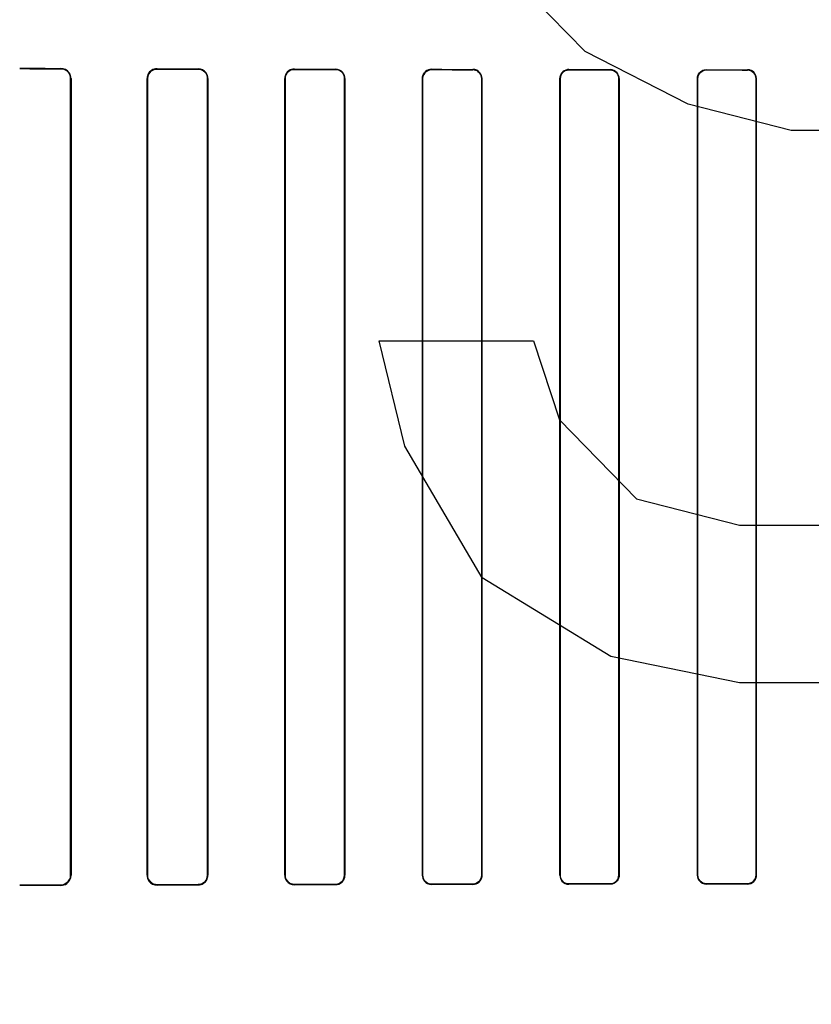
# Model space of a CAD drawing. Header units: millimetres. Extents: x 0 to 297, y 0 to 210.
# Tile 351 of 499: x 240.157 to 240.359, y 157.272 to 157.523. Entities that reach past the tile are written whole.
import ezdxf

# ---------------------------------------------------------------- set-up
doc = ezdxf.new("R2010")
doc.units = ezdxf.units.MM
doc.header["$LTSCALE"] = 16.335
doc.layers.get('0').update_dxf_attribs({"linetype": 'CONTINUOUS'})
for name, color, linetype in [('AXES_REF', 7, 'CONTINUOUS'), ('INTFCLR_1', 7, 'CONTINUOUS'), ('INTFCLR_72935', 7, 'CONTINUOUS')]:
    doc.layers.add(name, color=color, linetype=linetype)

msp = doc.modelspace()

# ---------------------------------------------------------------- linework, layer by layer
at = {"color": 7, "linetype": 'Continuous'}
for p, q in [((240.3011, 157.51482), (240.27485, 157.54162)), ((240.32735, 157.50141), (240.3011, 157.51482)), ((240.3536, 157.49471), (240.32735, 157.50141)), ((240.39297, 157.49471), (240.3536, 157.49471)), ((240.25516, 157.41428), (240.2486, 157.44109)), ((240.2486, 157.44109), (240.28797, 157.44109)), ((240.28797, 157.44109), (240.29454, 157.42099)), ((240.29454, 157.42099), (240.31422, 157.40088)), ((240.27485, 157.38077), (240.25516, 157.41428)), ((240.31422, 157.40088), (240.34047, 157.39418)), ((240.34047, 157.39418), (240.39297, 157.39418)), ((240.30766, 157.36067), (240.27485, 157.38077)), ((240.34047, 157.35396), (240.30766, 157.36067)), ((240.39297, 157.35396), (240.34047, 157.35396))]:
    msp.add_line(p, q, dxfattribs=at)
for radius in [6.78708, 6.7865, 6.74304]:
    msp.add_circle((241.48891, 154.71146), radius, dxfattribs=at)
for radius, start, end in [(6.72, 278.277129, 261.722871), (6.874, 113.082692, 346.830891)]:
    msp.add_arc((241.48891, 154.71146), radius, start, end, dxfattribs=at)
at = {"layer": 'AXES_REF', "color": 9, "linetype": 'Continuous'}
msp.add_circle((241.48891, 154.71146), 4.15, dxfattribs=at)
msp.add_arc((241.48891, 154.71146), 6.19116, 94.411812, 85.588188, dxfattribs=at)
at = {"layer": 'INTFCLR_1', "color": 9, "linetype": 'Continuous'}
for p, q in [((240.16747, 157.51055), (240.16747, 157.51045)), ((240.19197, 157.51038), (240.19197, 157.51047)), ((240.20247, 157.51044), (240.20247, 157.51035)), ((240.22697, 157.5103), (240.22697, 157.51038)), ((240.23747, 157.51036), (240.23747, 157.51028)), ((240.26197, 157.51023), (240.26197, 157.51031)), ((240.27247, 157.5103), (240.27247, 157.51022)), ((240.29697, 157.51018), (240.29697, 157.51026)), ((240.30747, 157.51025), (240.30747, 157.51017)), ((240.33197, 157.51015), (240.33197, 157.51022)), ((240.34247, 157.51021), (240.34247, 157.51014)), ((240.16995, 157.50795), (240.17005, 157.50795)), ((240.18944, 157.50795), (240.18953, 157.50795)), ((240.20486, 157.50795), (240.20495, 157.50795)), ((240.22453, 157.50795), (240.22462, 157.50795)), ((240.23978, 157.50795), (240.23987, 157.50795)), ((240.2596, 157.50795), (240.25968, 157.50795)), ((240.27472, 157.50795), (240.2748, 157.50795)), ((240.29466, 157.50795), (240.29473, 157.50795)), ((240.30968, 157.50795), (240.30976, 157.50795)), ((240.3297, 157.50795), (240.32977, 157.50795)), ((240.34465, 157.50795), (240.34472, 157.50795)), ((240.17005, 157.30495), (240.16995, 157.30495)), ((240.18953, 157.30495), (240.18944, 157.30495)), ((240.20495, 157.30495), (240.20486, 157.30495)), ((240.22462, 157.30495), (240.22453, 157.30495)), ((240.23987, 157.30495), (240.23978, 157.30495)), ((240.25968, 157.30495), (240.2596, 157.30495)), ((240.27247, 157.30269), (240.27247, 157.30261)), ((240.2748, 157.30495), (240.27472, 157.30495)), ((240.29473, 157.30495), (240.29466, 157.30495)), ((240.29697, 157.30265), (240.29697, 157.30273)), ((240.30747, 157.30274), (240.30747, 157.30266)), ((240.30976, 157.30495), (240.30968, 157.30495)), ((240.32977, 157.30495), (240.3297, 157.30495)), ((240.33197, 157.30269), (240.33197, 157.30276)), ((240.34247, 157.30277), (240.34247, 157.3027)), ((240.34472, 157.30495), (240.34465, 157.30495)), ((240.16747, 157.30246), (240.16747, 157.30236)), ((240.19197, 157.30244), (240.19197, 157.30253)), ((240.20247, 157.30256), (240.20247, 157.30247)), ((240.22697, 157.30253), (240.22697, 157.30261)), ((240.23747, 157.30263), (240.23747, 157.30255)), ((240.26197, 157.3026), (240.26197, 157.30268))]:
    msp.add_line(p, q, dxfattribs=at)
at = {"layer": 'INTFCLR_1', "color": 6, "linetype": 'Continuous'}
for p, q in [((240.16995, 157.30495), (240.16995, 157.50795)), ((240.17005, 157.30495), (240.17005, 157.50795)), ((240.18944, 157.50795), (240.18944, 157.30495)), ((240.18953, 157.50795), (240.18953, 157.30495)), ((240.20486, 157.30495), (240.20486, 157.50795)), ((240.20495, 157.30495), (240.20495, 157.50795)), ((240.22453, 157.50795), (240.22453, 157.30495)), ((240.22462, 157.50795), (240.22462, 157.30495)), ((240.23978, 157.30495), (240.23978, 157.50795)), ((240.23987, 157.30495), (240.23987, 157.50795)), ((240.2596, 157.50795), (240.2596, 157.30495)), ((240.25968, 157.50795), (240.25968, 157.30495)), ((240.27472, 157.30495), (240.27472, 157.50795)), ((240.2748, 157.30495), (240.2748, 157.50795)), ((240.29466, 157.50795), (240.29466, 157.30495)), ((240.29473, 157.50795), (240.29473, 157.30495)), ((240.30968, 157.30495), (240.30968, 157.50795)), ((240.30976, 157.30495), (240.30976, 157.50795)), ((240.3297, 157.50795), (240.3297, 157.30495)), ((240.32977, 157.50795), (240.32977, 157.30495)), ((240.34465, 157.30495), (240.34465, 157.50795)), ((240.34472, 157.30495), (240.34472, 157.50795))]:
    msp.add_line(p, q, dxfattribs=at)
for centre, major_axis, start_param, end_param in [((240.42472, 157.51145), (0.36509, 0), -2.394089, -2.352695), ((240.42472, 157.51145), (0.38609, 0), -2.337129, -2.300034), ((240.42472, 157.51145), (0.36509, 0), -2.262072, -2.225293), ((240.42472, 157.51145), (0.38609, 0), -2.217858, -2.184193), ((240.42472, 157.51145), (0.36509, 0), -2.143198, -2.109347), ((240.42472, 157.51145), (0.38609, 0), -2.10853, -2.077154), ((240.42472, 157.51145), (0.36509, 0), -2.032847, -2.000965), ((240.42472, 157.51145), (0.38609, 0), -2.005937, -1.976148), ((240.42472, 157.51145), (0.36509, 0), -1.928279, -1.897747), ((240.42472, 157.51145), (0.38609, 0), -1.908037, -1.879358), ((240.42472, 157.51145), (0.36509, 0), -1.827661, -1.798036), ((240.42472, 157.51145), (0.38609, 0), -1.8134, -1.785477), ((240.42472, 157.30145), (0.38609, 0), 1.976148, 2.005937), ((240.42472, 157.30145), (0.38609, 0), 1.879358, 1.908037), ((240.42472, 157.30145), (0.38609, 0), 1.785477, 1.8134), ((240.42472, 157.30145), (0.36509, 0), 1.798036, 1.827661), ((240.42472, 157.30145), (0.38609, 0), 2.300034, 2.337129), ((240.42472, 157.30145), (0.36509, 0), 2.352695, 2.394089), ((240.42472, 157.30145), (0.38609, 0), 2.184193, 2.217858), ((240.42472, 157.30145), (0.36509, 0), 2.225293, 2.262072), ((240.42472, 157.30145), (0.38609, 0), 2.077154, 2.10853), ((240.42472, 157.30145), (0.36509, 0), 2.109347, 2.143198), ((240.42472, 157.30145), (0.36509, 0), 2.000965, 2.032847), ((240.42472, 157.30145), (0.36509, 0), 1.897747, 1.928279)]:
    msp.add_ellipse(centre, major_axis=major_axis, ratio=0.003491, start_param=start_param, end_param=end_param, dxfattribs=at)
for points, knots in [([(240.17005, 157.50795), (240.17005, 157.50847), (240.16966, 157.50982), (240.16826, 157.51055), (240.16747, 157.51055)], [0, 0, 0, 0, 0.39343, 1, 1, 1, 1]), ([(240.16995, 157.50795), (240.16995, 157.50846), (240.16956, 157.50976), (240.16822, 157.51045), (240.16747, 157.51045)], [0, 0, 0, 0, 0.402384, 1, 1, 1, 1]), ([(240.19197, 157.51047), (240.19148, 157.51047), (240.19017, 157.51011), (240.18944, 157.50875), (240.18944, 157.50795)], [0, 0, 0, 0, 0.379371, 1, 1, 1, 1]), ([(240.19197, 157.51038), (240.1915, 157.51038), (240.19024, 157.51004), (240.18953, 157.50873), (240.18953, 157.50795)], [0, 0, 0, 0, 0.373842, 1, 1, 1, 1]), ([(240.20495, 157.50795), (240.20495, 157.50848), (240.20454, 157.50978), (240.20321, 157.51044), (240.20247, 157.51044)], [0, 0, 0, 0, 0.412854, 1, 1, 1, 1]), ([(240.20486, 157.50795), (240.20486, 157.50846), (240.20446, 157.50972), (240.20318, 157.51035), (240.20247, 157.51035)], [0, 0, 0, 0, 0.417006, 1, 1, 1, 1]), ([(240.22697, 157.51038), (240.22651, 157.51038), (240.22526, 157.51005), (240.22453, 157.50874), (240.22453, 157.50795)], [0, 0, 0, 0, 0.365847, 1, 1, 1, 1]), ([(240.22697, 157.5103), (240.2264, 157.5103), (240.22516, 157.50984), (240.22462, 157.50858), (240.22462, 157.50795)], [0, 0, 0, 0, 0.47417, 1, 1, 1, 1]), ([(240.23987, 157.50795), (240.23987, 157.50847), (240.23946, 157.50973), (240.23817, 157.51036), (240.23747, 157.51036)], [0, 0, 0, 0, 0.424164, 1, 1, 1, 1]), ([(240.23978, 157.50795), (240.23978, 157.50846), (240.23939, 157.50967), (240.23814, 157.51027), (240.23747, 157.51028)], [0, 0, 0, 0, 0.426865, 1, 1, 1, 1]), ([(240.26197, 157.51031), (240.2614, 157.51031), (240.26015, 157.50986), (240.2596, 157.5086), (240.2596, 157.50795)], [0, 0, 0, 0, 0.467062, 1, 1, 1, 1]), ([(240.26197, 157.51023), (240.26151, 157.51023), (240.26032, 157.50988), (240.25968, 157.50865), (240.25968, 157.50795)], [0, 0, 0, 0, 0.396507, 1, 1, 1, 1]), ([(240.2748, 157.50795), (240.2748, 157.50847), (240.2744, 157.5097), (240.27314, 157.5103), (240.27247, 157.5103)], [0, 0, 0, 0, 0.432834, 1, 1, 1, 1]), ([(240.27472, 157.50795), (240.27472, 157.50845), (240.27433, 157.50964), (240.27312, 157.51022), (240.27247, 157.51022)], [0, 0, 0, 0, 0.434514, 1, 1, 1, 1]), ([(240.29697, 157.51026), (240.29642, 157.51026), (240.29521, 157.50983), (240.29466, 157.50859), (240.29466, 157.50795)], [0, 0, 0, 0, 0.459211, 1, 1, 1, 1]), ([(240.29697, 157.51018), (240.29638, 157.51018), (240.2952, 157.50969), (240.29473, 157.50851), (240.29473, 157.50795)], [0, 0, 0, 0, 0.511255, 1, 1, 1, 1]), ([(240.30976, 157.50795), (240.30976, 157.50847), (240.30935, 157.50967), (240.30812, 157.51025), (240.30747, 157.51025)], [0, 0, 0, 0, 0.439306, 1, 1, 1, 1]), ([(240.30968, 157.50795), (240.30968, 157.50846), (240.30928, 157.50962), (240.30809, 157.51017), (240.30747, 157.51017)], [0, 0, 0, 0, 0.445822, 1, 1, 1, 1]), ([(240.3297, 157.50795), (240.3297, 157.50847), (240.33011, 157.50967), (240.33133, 157.51022), (240.33197, 157.51022)], [0, 0, 0, 0, 0.448931, 1, 1, 1, 1]), ([(240.33197, 157.51015), (240.3314, 157.51015), (240.33023, 157.50967), (240.32977, 157.50851), (240.32977, 157.50795)], [0, 0, 0, 0, 0.506253, 1, 1, 1, 1]), ([(240.34472, 157.50795), (240.34472, 157.50853), (240.34425, 157.50973), (240.34305, 157.51021), (240.34247, 157.51021)], [0, 0, 0, 0, 0.496563, 1, 1, 1, 1]), ([(240.34465, 157.50795), (240.34465, 157.50846), (240.34424, 157.50961), (240.34308, 157.51014), (240.34247, 157.51014)], [0, 0, 0, 0, 0.450447, 1, 1, 1, 1]), ([(240.16747, 157.30246), (240.16798, 157.30246), (240.16928, 157.30287), (240.16995, 157.30421), (240.16995, 157.30495)], [0, 0, 0, 0, 0.409287, 1, 1, 1, 1]), ([(240.16747, 157.30236), (240.16798, 157.30236), (240.16933, 157.30276), (240.17005, 157.30416), (240.17005, 157.30495)], [0, 0, 0, 0, 0.394588, 1, 1, 1, 1]), ([(240.18944, 157.30495), (240.18944, 157.30443), (240.18984, 157.30312), (240.1912, 157.30243), (240.19197, 157.30244)], [0, 0, 0, 0, 0.405294, 1, 1, 1, 1]), ([(240.18953, 157.30495), (240.18953, 157.30445), (240.18993, 157.30318), (240.19124, 157.30253), (240.19197, 157.30253)], [0, 0, 0, 0, 0.4116, 1, 1, 1, 1]), ([(240.20247, 157.30256), (240.20291, 157.30256), (240.20415, 157.3029), (240.20486, 157.30419), (240.20486, 157.30495)], [0, 0, 0, 0, 0.369219, 1, 1, 1, 1]), ([(240.20247, 157.30247), (240.20294, 157.30247), (240.20422, 157.30282), (240.20495, 157.30417), (240.20495, 157.30495)], [0, 0, 0, 0, 0.373746, 1, 1, 1, 1]), ([(240.22453, 157.30495), (240.22453, 157.30444), (240.22494, 157.30316), (240.22625, 157.30252), (240.22697, 157.30253)], [0, 0, 0, 0, 0.419413, 1, 1, 1, 1]), ([(240.22462, 157.30495), (240.22462, 157.30445), (240.22501, 157.30322), (240.22628, 157.30261), (240.22697, 157.30261)], [0, 0, 0, 0, 0.422805, 1, 1, 1, 1]), ([(240.23747, 157.30263), (240.23794, 157.30263), (240.23915, 157.303), (240.23978, 157.30425), (240.23978, 157.30495)], [0, 0, 0, 0, 0.401644, 1, 1, 1, 1]), ([(240.23747, 157.30255), (240.23805, 157.30255), (240.23932, 157.30303), (240.23987, 157.30431), (240.23987, 157.30495)], [0, 0, 0, 0, 0.47334, 1, 1, 1, 1]), ([(240.2596, 157.30495), (240.2596, 157.30444), (240.26001, 157.3032), (240.26128, 157.30259), (240.26197, 157.3026)], [0, 0, 0, 0, 0.429291, 1, 1, 1, 1]), ([(240.25968, 157.30495), (240.25968, 157.30445), (240.26008, 157.30326), (240.2613, 157.30268), (240.26197, 157.30268)], [0, 0, 0, 0, 0.431437, 1, 1, 1, 1]), ([(240.27247, 157.30269), (240.27292, 157.30269), (240.27409, 157.30304), (240.27472, 157.30426), (240.27472, 157.30495)], [0, 0, 0, 0, 0.393954, 1, 1, 1, 1]), ([(240.27247, 157.30261), (240.27302, 157.30261), (240.27425, 157.30306), (240.2748, 157.30431), (240.2748, 157.30495)], [0, 0, 0, 0, 0.463766, 1, 1, 1, 1]), ([(240.29466, 157.30495), (240.29466, 157.30444), (240.29506, 157.30323), (240.2963, 157.30265), (240.29697, 157.30265)], [0, 0, 0, 0, 0.436747, 1, 1, 1, 1]), ([(240.29473, 157.30495), (240.29473, 157.30446), (240.29513, 157.30329), (240.29633, 157.30273), (240.29697, 157.30273)], [0, 0, 0, 0, 0.438001, 1, 1, 1, 1]), ([(240.30747, 157.30274), (240.30804, 157.30274), (240.30922, 157.30322), (240.30968, 157.3044), (240.30968, 157.30495)], [0, 0, 0, 0, 0.509133, 1, 1, 1, 1]), ([(240.30976, 157.30495), (240.30976, 157.30444), (240.30934, 157.30323), (240.30811, 157.30266), (240.30747, 157.30266)], [0, 0, 0, 0, 0.444674, 1, 1, 1, 1]), ([(240.3297, 157.30495), (240.3297, 157.30444), (240.3301, 157.30325), (240.33132, 157.30269), (240.33197, 157.30269)], [0, 0, 0, 0, 0.442115, 1, 1, 1, 1]), ([(240.32977, 157.30495), (240.32977, 157.30445), (240.33017, 157.3033), (240.33135, 157.30276), (240.33197, 157.30276)], [0, 0, 0, 0, 0.449607, 1, 1, 1, 1]), ([(240.34247, 157.30277), (240.34303, 157.30277), (240.34419, 157.30324), (240.34465, 157.3044), (240.34465, 157.30495)], [0, 0, 0, 0, 0.504817, 1, 1, 1, 1]), ([(240.34472, 157.30495), (240.34472, 157.30444), (240.34431, 157.30325), (240.3431, 157.3027), (240.34247, 157.3027)], [0, 0, 0, 0, 0.449916, 1, 1, 1, 1])]:
    msp.add_open_spline(points, degree=3, knots=knots, dxfattribs=at)
at = {"layer": 'INTFCLR_72935', "color": 9, "linetype": 'Continuous'}
for p, q in [((240.16747, 157.51045), (240.16747, 157.51055)), ((240.19197, 157.51047), (240.19197, 157.51038)), ((240.20247, 157.51035), (240.20247, 157.51044)), ((240.22697, 157.51038), (240.22697, 157.5103)), ((240.23747, 157.51028), (240.23747, 157.51036)), ((240.26197, 157.51031), (240.26197, 157.51023)), ((240.27247, 157.51022), (240.27247, 157.5103)), ((240.29697, 157.51026), (240.29697, 157.51018)), ((240.30747, 157.51017), (240.30747, 157.51025)), ((240.33197, 157.51022), (240.33197, 157.51015)), ((240.34247, 157.51014), (240.34247, 157.51021)), ((240.17005, 157.50795), (240.16995, 157.50795)), ((240.18953, 157.50795), (240.18944, 157.50795)), ((240.20495, 157.50795), (240.20486, 157.50795)), ((240.22462, 157.50795), (240.22453, 157.50795)), ((240.23987, 157.50795), (240.23978, 157.50795)), ((240.25968, 157.50795), (240.2596, 157.50795)), ((240.2748, 157.50795), (240.27472, 157.50795)), ((240.29473, 157.50795), (240.29466, 157.50795)), ((240.30976, 157.50795), (240.30968, 157.50795)), ((240.32977, 157.50795), (240.3297, 157.50795)), ((240.34472, 157.50795), (240.34465, 157.50795)), ((240.16995, 157.30495), (240.17005, 157.30495)), ((240.18944, 157.30495), (240.18953, 157.30495)), ((240.20486, 157.30495), (240.20495, 157.30495)), ((240.22453, 157.30495), (240.22462, 157.30495)), ((240.23978, 157.30495), (240.23987, 157.30495)), ((240.2596, 157.30495), (240.25968, 157.30495)), ((240.27247, 157.30261), (240.27247, 157.30269)), ((240.27472, 157.30495), (240.2748, 157.30495)), ((240.29466, 157.30495), (240.29473, 157.30495)), ((240.29697, 157.30273), (240.29697, 157.30265)), ((240.30747, 157.30266), (240.30747, 157.30274)), ((240.30968, 157.30495), (240.30976, 157.30495)), ((240.3297, 157.30495), (240.32977, 157.30495)), ((240.33197, 157.30276), (240.33197, 157.30269)), ((240.34247, 157.3027), (240.34247, 157.30277)), ((240.34465, 157.30495), (240.34472, 157.30495)), ((240.16747, 157.30236), (240.16747, 157.30246)), ((240.19197, 157.30253), (240.19197, 157.30244)), ((240.20247, 157.30247), (240.20247, 157.30256)), ((240.22697, 157.30261), (240.22697, 157.30253)), ((240.23747, 157.30255), (240.23747, 157.30263)), ((240.26197, 157.30268), (240.26197, 157.3026))]:
    msp.add_line(p, q, dxfattribs=at)
at = {"layer": 'INTFCLR_72935', "color": 6, "linetype": 'Continuous'}
for p, q in [((240.16995, 157.50795), (240.16995, 157.30495)), ((240.17005, 157.50795), (240.17005, 157.30495)), ((240.18944, 157.30495), (240.18944, 157.50795)), ((240.18953, 157.30495), (240.18953, 157.50795)), ((240.20486, 157.50795), (240.20486, 157.30495)), ((240.20495, 157.50795), (240.20495, 157.30495)), ((240.22453, 157.30495), (240.22453, 157.50795)), ((240.22462, 157.30495), (240.22462, 157.50795)), ((240.23978, 157.50795), (240.23978, 157.30495)), ((240.23987, 157.50795), (240.23987, 157.30495)), ((240.2596, 157.30495), (240.2596, 157.50795)), ((240.25968, 157.30495), (240.25968, 157.50795)), ((240.27472, 157.50795), (240.27472, 157.30495)), ((240.2748, 157.50795), (240.2748, 157.30495)), ((240.29466, 157.30495), (240.29466, 157.50795)), ((240.29473, 157.30495), (240.29473, 157.50795)), ((240.30968, 157.50795), (240.30968, 157.30495)), ((240.30976, 157.50795), (240.30976, 157.30495)), ((240.3297, 157.30495), (240.3297, 157.50795)), ((240.32977, 157.30495), (240.32977, 157.50795)), ((240.34465, 157.50795), (240.34465, 157.30495)), ((240.34472, 157.50795), (240.34472, 157.30495))]:
    msp.add_line(p, q, dxfattribs=at)
for centre, major_axis, start_param, end_param in [((240.42472, 157.51145), (0.36509, 0), -2.394089, -2.352695), ((240.42472, 157.51145), (0.38609, 0), -2.337129, -2.300034), ((240.42472, 157.51145), (0.36509, 0), -2.262072, -2.225293), ((240.42472, 157.51145), (0.38609, 0), -2.217858, -2.184193), ((240.42472, 157.51145), (0.36509, 0), -2.143198, -2.109347), ((240.42472, 157.51145), (0.38609, 0), -2.10853, -2.077154), ((240.42472, 157.51145), (0.36509, 0), -2.032847, -2.000965), ((240.42472, 157.51145), (0.38609, 0), -2.005937, -1.976148), ((240.42472, 157.51145), (0.36509, 0), -1.928279, -1.897747), ((240.42472, 157.51145), (0.38609, 0), -1.908037, -1.879358), ((240.42472, 157.51145), (0.36509, 0), -1.827661, -1.798036), ((240.42472, 157.51145), (0.38609, 0), -1.8134, -1.785477), ((240.42472, 157.30145), (0.38609, 0), 1.976148, 2.005937), ((240.42472, 157.30145), (0.38609, 0), 1.879358, 1.908037), ((240.42472, 157.30145), (0.38609, 0), 1.785477, 1.8134), ((240.42472, 157.30145), (0.36509, 0), 1.798036, 1.827661), ((240.42472, 157.30145), (0.38609, 0), 2.300034, 2.337129), ((240.42472, 157.30145), (0.36509, 0), 2.352695, 2.394089), ((240.42472, 157.30145), (0.38609, 0), 2.184193, 2.217858), ((240.42472, 157.30145), (0.36509, 0), 2.225293, 2.262072), ((240.42472, 157.30145), (0.38609, 0), 2.077154, 2.10853), ((240.42472, 157.30145), (0.36509, 0), 2.109347, 2.143198), ((240.42472, 157.30145), (0.36509, 0), 2.000965, 2.032847), ((240.42472, 157.30145), (0.36509, 0), 1.897747, 1.928279)]:
    msp.add_ellipse(centre, major_axis=major_axis, ratio=0.003491, start_param=start_param, end_param=end_param, dxfattribs=at)
for points, knots in [([(240.17005, 157.50795), (240.17005, 157.50847), (240.16966, 157.50982), (240.16827, 157.51055), (240.16747, 157.51055)], [0, 0, 0, 0, 0.391624, 1, 1, 1, 1]), ([(240.16747, 157.51045), (240.16796, 157.51045), (240.16926, 157.51007), (240.16995, 157.50872), (240.16995, 157.50795)], [0, 0, 0, 0, 0.393004, 1, 1, 1, 1]), ([(240.19197, 157.51047), (240.19147, 157.51047), (240.19016, 157.5101), (240.18944, 157.50874), (240.18944, 157.50795)], [0, 0, 0, 0, 0.387522, 1, 1, 1, 1]), ([(240.18953, 157.50795), (240.18953, 157.50846), (240.18993, 157.50973), (240.19124, 157.51038), (240.19197, 157.51038)], [0, 0, 0, 0, 0.411738, 1, 1, 1, 1]), ([(240.20495, 157.50795), (240.20495, 157.50848), (240.20454, 157.50977), (240.20321, 157.51044), (240.20247, 157.51044)], [0, 0, 0, 0, 0.411614, 1, 1, 1, 1]), ([(240.20247, 157.51035), (240.20293, 157.51035), (240.20417, 157.51), (240.20486, 157.50871), (240.20486, 157.50795)], [0, 0, 0, 0, 0.378712, 1, 1, 1, 1]), ([(240.22697, 157.51038), (240.2265, 157.51038), (240.22524, 157.51004), (240.22453, 157.50872), (240.22453, 157.50795)], [0, 0, 0, 0, 0.376214, 1, 1, 1, 1]), ([(240.22462, 157.50795), (240.22462, 157.50846), (240.22502, 157.50969), (240.22628, 157.5103), (240.22697, 157.5103)], [0, 0, 0, 0, 0.426616, 1, 1, 1, 1]), ([(240.23987, 157.50795), (240.23987, 157.50848), (240.23946, 157.50974), (240.23817, 157.51036), (240.23747, 157.51036)], [0, 0, 0, 0, 0.425926, 1, 1, 1, 1]), ([(240.23747, 157.51028), (240.23795, 157.51028), (240.23916, 157.5099), (240.23978, 157.50865), (240.23978, 157.50795)], [0, 0, 0, 0, 0.409084, 1, 1, 1, 1]), ([(240.2596, 157.50795), (240.2596, 157.50847), (240.26001, 157.50971), (240.26128, 157.51032), (240.26197, 157.51031)], [0, 0, 0, 0, 0.429291, 1, 1, 1, 1]), ([(240.25968, 157.50795), (240.25968, 157.50846), (240.26009, 157.50966), (240.26131, 157.51023), (240.26197, 157.51023)], [0, 0, 0, 0, 0.436653, 1, 1, 1, 1]), ([(240.2748, 157.50795), (240.2748, 157.50848), (240.27439, 157.5097), (240.27314, 157.5103), (240.27247, 157.5103)], [0, 0, 0, 0, 0.43647, 1, 1, 1, 1]), ([(240.27247, 157.51022), (240.27293, 157.51022), (240.2741, 157.50986), (240.27472, 157.50864), (240.27472, 157.50795)], [0, 0, 0, 0, 0.400765, 1, 1, 1, 1]), ([(240.29466, 157.50795), (240.29466, 157.50847), (240.29506, 157.50968), (240.2963, 157.51026), (240.29697, 157.51026)], [0, 0, 0, 0, 0.436745, 1, 1, 1, 1]), ([(240.29473, 157.50795), (240.29473, 157.50846), (240.29514, 157.50963), (240.29633, 157.51018), (240.29697, 157.51018)], [0, 0, 0, 0, 0.443691, 1, 1, 1, 1]), ([(240.30976, 157.50795), (240.30976, 157.50847), (240.30934, 157.50968), (240.30811, 157.51025), (240.30747, 157.51025)], [0, 0, 0, 0, 0.444674, 1, 1, 1, 1]), ([(240.30747, 157.51017), (240.30804, 157.51017), (240.30922, 157.50968), (240.30968, 157.50851), (240.30968, 157.50795)], [0, 0, 0, 0, 0.512923, 1, 1, 1, 1]), ([(240.3297, 157.50795), (240.3297, 157.50847), (240.3301, 157.50966), (240.33132, 157.51022), (240.33197, 157.51022)], [0, 0, 0, 0, 0.442114, 1, 1, 1, 1]), ([(240.32977, 157.50795), (240.32977, 157.50846), (240.33017, 157.50961), (240.33135, 157.51015), (240.33197, 157.51015)], [0, 0, 0, 0, 0.449607, 1, 1, 1, 1]), ([(240.34472, 157.50795), (240.34472, 157.50847), (240.34431, 157.50966), (240.3431, 157.51021), (240.34247, 157.51021)], [0, 0, 0, 0, 0.449916, 1, 1, 1, 1]), ([(240.34247, 157.51014), (240.34303, 157.51014), (240.34419, 157.50966), (240.34465, 157.5085), (240.34465, 157.50795)], [0, 0, 0, 0, 0.508383, 1, 1, 1, 1]), ([(240.16995, 157.30495), (240.16995, 157.30445), (240.16956, 157.30315), (240.16822, 157.30246), (240.16747, 157.30246)], [0, 0, 0, 0, 0.400302, 1, 1, 1, 1]), ([(240.16747, 157.30236), (240.16799, 157.30236), (240.16934, 157.30277), (240.17005, 157.30417), (240.17005, 157.30495)], [0, 0, 0, 0, 0.400719, 1, 1, 1, 1]), ([(240.18944, 157.30495), (240.18944, 157.30444), (240.18984, 157.30312), (240.1912, 157.30243), (240.19197, 157.30244)], [0, 0, 0, 0, 0.404898, 1, 1, 1, 1]), ([(240.19197, 157.30253), (240.19149, 157.30253), (240.19023, 157.30288), (240.18953, 157.30419), (240.18953, 157.30495)], [0, 0, 0, 0, 0.383513, 1, 1, 1, 1]), ([(240.20486, 157.30495), (240.20486, 157.30445), (240.20446, 157.30319), (240.20318, 157.30256), (240.20247, 157.30256)], [0, 0, 0, 0, 0.417183, 1, 1, 1, 1]), ([(240.20247, 157.30247), (240.20295, 157.30247), (240.20424, 157.30284), (240.20495, 157.30418), (240.20495, 157.30495)], [0, 0, 0, 0, 0.383063, 1, 1, 1, 1]), ([(240.22453, 157.30495), (240.22453, 157.30443), (240.22494, 157.30316), (240.22625, 157.30252), (240.22697, 157.30253)], [0, 0, 0, 0, 0.422387, 1, 1, 1, 1]), ([(240.22697, 157.30261), (240.2264, 157.30261), (240.22516, 157.30307), (240.22462, 157.30433), (240.22462, 157.30495)], [0, 0, 0, 0, 0.47417, 1, 1, 1, 1]), ([(240.23978, 157.30495), (240.23978, 157.30445), (240.23938, 157.30323), (240.23814, 157.30263), (240.23747, 157.30263)], [0, 0, 0, 0, 0.429388, 1, 1, 1, 1]), ([(240.23747, 157.30255), (240.23792, 157.30255), (240.23916, 157.30289), (240.23987, 157.30419), (240.23987, 157.30495)], [0, 0, 0, 0, 0.370654, 1, 1, 1, 1]), ([(240.2596, 157.30495), (240.2596, 157.30443), (240.26002, 157.30319), (240.26128, 157.30259), (240.26197, 157.3026)], [0, 0, 0, 0, 0.434167, 1, 1, 1, 1]), ([(240.26197, 157.30268), (240.2615, 157.30268), (240.26031, 157.30304), (240.25968, 157.30426), (240.25968, 157.30495)], [0, 0, 0, 0, 0.404563, 1, 1, 1, 1]), ([(240.2748, 157.30495), (240.2748, 157.30444), (240.2744, 157.30321), (240.27314, 157.30261), (240.27247, 157.30261)], [0, 0, 0, 0, 0.432833, 1, 1, 1, 1]), ([(240.27472, 157.30495), (240.27472, 157.30445), (240.27432, 157.30326), (240.27311, 157.30269), (240.27247, 157.30269)], [0, 0, 0, 0, 0.438506, 1, 1, 1, 1]), ([(240.29466, 157.30495), (240.29466, 157.30443), (240.29507, 157.30322), (240.29631, 157.30265), (240.29697, 157.30265)], [0, 0, 0, 0, 0.443145, 1, 1, 1, 1]), ([(240.29697, 157.30273), (240.29651, 157.30273), (240.29535, 157.30307), (240.29473, 157.30427), (240.29473, 157.30495)], [0, 0, 0, 0, 0.397667, 1, 1, 1, 1]), ([(240.30976, 157.30495), (240.30976, 157.30444), (240.30935, 157.30324), (240.30812, 157.30266), (240.30747, 157.30266)], [0, 0, 0, 0, 0.439306, 1, 1, 1, 1]), ([(240.30968, 157.30495), (240.30968, 157.30445), (240.30928, 157.30329), (240.30809, 157.30274), (240.30747, 157.30274)], [0, 0, 0, 0, 0.445822, 1, 1, 1, 1]), ([(240.3297, 157.30495), (240.3297, 157.30444), (240.33011, 157.30324), (240.33133, 157.30269), (240.33197, 157.30269)], [0, 0, 0, 0, 0.448932, 1, 1, 1, 1]), ([(240.33197, 157.30276), (240.33139, 157.30276), (240.33022, 157.30325), (240.32977, 157.30441), (240.32977, 157.30495)], [0, 0, 0, 0, 0.512262, 1, 1, 1, 1]), ([(240.34465, 157.30495), (240.34465, 157.30445), (240.34424, 157.3033), (240.34308, 157.30277), (240.34247, 157.30277)], [0, 0, 0, 0, 0.450447, 1, 1, 1, 1]), ([(240.34247, 157.3027), (240.34305, 157.3027), (240.34425, 157.30319), (240.34472, 157.30439), (240.34472, 157.30495)], [0, 0, 0, 0, 0.508852, 1, 1, 1, 1])]:
    msp.add_open_spline(points, degree=3, knots=knots, dxfattribs=at)

doc.saveas('drawing.dxf')
